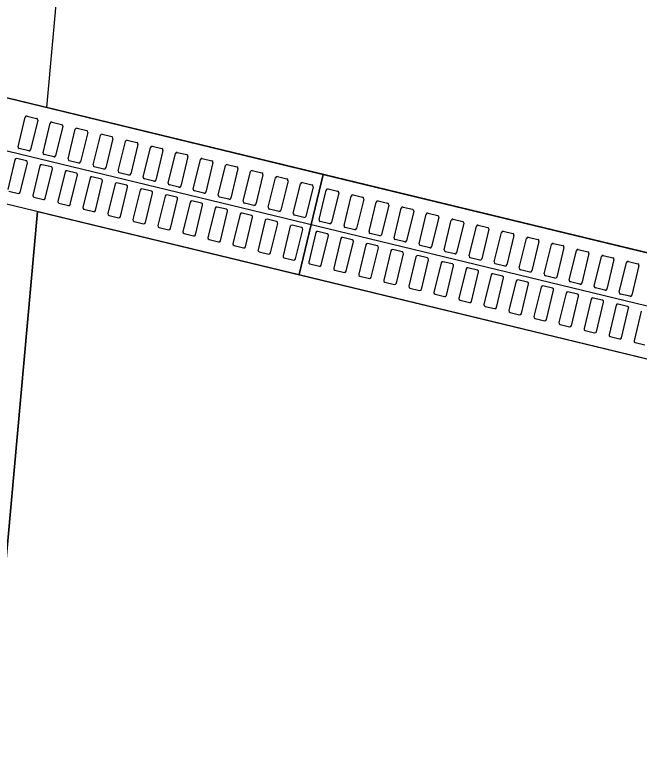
# Model space of a CAD drawing. Extents: x -7483133 to -743907, y -11317770 to -1129777.
# Drawn here: x -747596.42 to -747595.21, y -1131709.113 to -1131707.664 of the extents above; entities that cross this region are included whole.
import ezdxf

# ---------------------------------------------------------------- set-up
doc = ezdxf.new("R2010")
doc.units = 0
for name, color, linetype in [('KOMUNIKACE_UPRAVA', 7, 'Continuous'), ('ODVODNENI', 7, 'Continuous'), ('TRATIVOD', 7, 'Continuous')]:
    doc.layers.add(name, color=color, linetype=linetype)

msp = doc.modelspace()

# ---------------------------------------------------------------- linework, layer by layer
at = {"layer": 'KOMUNIKACE_UPRAVA'}
msp.add_lwpolyline([(-747596.3583, -1131707.8434), (-747596.2796, -1131706.9697), (-747592.3491, -1131707.9208), (-747592.4278, -1131708.7945)], close=True, dxfattribs=at)
msp.add_lwpolyline([(-747596.3764, -1131708.0447), (-747596.8838, -1131713.6747), (-747596.3764, -1131708.0447), (-747592.4459, -1131708.9959), (-747592.9, -1131714.0337), (-747593.0433, -1131715.0249), (-747596.9433, -1131714.6734), (-747596.8838, -1131713.6747)], dxfattribs=at)
at = {"layer": 'ODVODNENI'}
for p, q in [((-747596.794, -1131707.7379), (-747595.8221, -1131707.9731)), ((-747595.8691, -1131708.1675), (-747595.8221, -1131707.9731)), ((-747595.8221, -1131707.9731), (-747595.8691, -1131708.1675)), ((-747595.8221, -1131707.9731), (-747594.8501, -1131708.2083))]:
    msp.add_line(p, q, dxfattribs=at)
for points in [[(-747596.8411, -1131707.9323), (-747595.8691, -1131708.1675), (-747595.8221, -1131707.9731), (-747596.794, -1131707.7379)], [(-747595.8691, -1131708.1675), (-747594.8972, -1131708.4027), (-747594.8501, -1131708.2083), (-747595.8221, -1131707.9731)]]:
    msp.add_lwpolyline(points, close=True, dxfattribs=at)
for points in [[(-747596.4141, -1131707.9194), (-747596.4002, -1131707.862)], [(-747596.3966, -1131707.8598), (-747596.3782, -1131707.8643)], [(-747596.3759, -1131707.8679), (-747596.3898, -1131707.9252)], [(-747596.3481, -1131707.8716), (-747596.3296, -1131707.876)], [(-747596.3656, -1131707.9311), (-747596.3517, -1131707.8738)], [(-747596.3274, -1131707.8796), (-747596.3413, -1131707.937)], [(-747596.317, -1131707.9429), (-747596.3032, -1131707.8855)], [(-747596.2995, -1131707.8833), (-747596.2811, -1131707.8878)], [(-747596.2789, -1131707.8914), (-747596.2928, -1131707.9487)], [(-747596.2685, -1131707.9546), (-747596.2546, -1131707.8973)], [(-747596.251, -1131707.895), (-747596.2326, -1131707.8995)], [(-747596.2304, -1131707.9031), (-747596.2442, -1131707.9605)], [(-747596.22, -1131707.9663), (-747596.2061, -1131707.909)], [(-747596.2025, -1131707.9068), (-747596.184, -1131707.9112)], [(-747596.1818, -1131707.9149), (-747596.1957, -1131707.9722)], [(-747596.3934, -1131707.9274), (-747596.4119, -1131707.923)], [(-747596.1714, -1131707.9781), (-747596.1576, -1131707.9207)], [(-747596.1539, -1131707.9185), (-747596.1355, -1131707.923)], [(-747596.1333, -1131707.9266), (-747596.1472, -1131707.984)], [(-747596.1054, -1131707.9303), (-747596.087, -1131707.9347)], [(-747596.4202, -1131707.9446), (-747596.4341, -1131708.002)], [(-747596.3981, -1131707.9469), (-747596.4166, -1131707.9424)], [(-747596.3449, -1131707.9392), (-747596.3633, -1131707.9347)], [(-747596.1229, -1131707.9898), (-747596.109, -1131707.9325)], [(-747596.0848, -1131707.9384), (-747596.0986, -1131707.9957)], [(-747596.0744, -1131708.0016), (-747596.0605, -1131707.9442)], [(-747596.0569, -1131707.942), (-747596.0384, -1131707.9465)], [(-747596.4098, -1131708.0079), (-747596.3959, -1131707.9505)], [(-747596.3717, -1131707.9564), (-747596.3856, -1131708.0137)], [(-747596.3496, -1131707.9586), (-747596.3681, -1131707.9542)], [(-747596.2964, -1131707.9509), (-747596.3148, -1131707.9465)], [(-747596.2479, -1131707.9627), (-747596.2663, -1131707.9582)], [(-747596.0362, -1131707.9501), (-747596.0501, -1131708.0074)], [(-747596.0258, -1131708.0133), (-747596.012, -1131707.956)], [(-747596.0083, -1131707.9538), (-747595.9899, -1131707.9582)], [(-747596.3613, -1131708.0196), (-747596.3474, -1131707.9623)], [(-747596.3231, -1131707.9681), (-747596.337, -1131708.0255)], [(-747596.3011, -1131707.9704), (-747596.3195, -1131707.9659)], [(-747596.1993, -1131707.9744), (-747596.2178, -1131707.97)], [(-747595.9877, -1131707.9618), (-747596.0016, -1131708.0192)], [(-747595.9773, -1131708.0251), (-747595.9634, -1131707.9677)], [(-747595.9598, -1131707.9655), (-747595.9414, -1131707.97)], [(-747595.9392, -1131707.9736), (-747595.9531, -1131708.0309)], [(-747596.3128, -1131708.0313), (-747596.2989, -1131707.974)], [(-747596.2746, -1131707.9799), (-747596.2885, -1131708.0372)], [(-747596.2526, -1131707.9821), (-747596.271, -1131707.9777)], [(-747596.2642, -1131708.0431), (-747596.2503, -1131707.9857)], [(-747596.1508, -1131707.9862), (-747596.1692, -1131707.9817)], [(-747595.9288, -1131708.0368), (-747595.9149, -1131707.9795)], [(-747595.9113, -1131707.9773), (-747595.8929, -1131707.9817)], [(-747595.8906, -1131707.9853), (-747595.9045, -1131708.0427)], [(-747596.2261, -1131707.9916), (-747596.24, -1131708.049)], [(-747596.204, -1131707.9939), (-747596.2225, -1131707.9894)], [(-747596.2157, -1131708.0548), (-747596.2018, -1131707.9975)], [(-747596.1555, -1131708.0056), (-747596.1739, -1131708.0011)], [(-747596.1023, -1131707.9979), (-747596.1207, -1131707.9935)], [(-747595.8803, -1131708.0486), (-747595.8664, -1131707.9912)], [(-747595.8628, -1131707.989), (-747595.8443, -1131707.9935)], [(-747595.8421, -1131707.9971), (-747595.856, -1131708.0544)], [(-747595.8129, -1131708.0011), (-747595.7945, -1131708.0055)], [(-747596.4319, -1131708.0056), (-747596.4134, -1131708.0101)], [(-747596.3833, -1131708.0173), (-747596.3649, -1131708.0218)], [(-747596.1776, -1131708.0034), (-747596.1914, -1131708.0607)], [(-747596.1672, -1131708.0666), (-747596.1533, -1131708.0092)], [(-747596.129, -1131708.0151), (-747596.1429, -1131708.0724)], [(-747596.107, -1131708.0174), (-747596.1254, -1131708.0129)], [(-747596.0537, -1131708.0097), (-747596.0722, -1131708.0052)], [(-747596.0052, -1131708.0214), (-747596.0236, -1131708.0169)], [(-747595.8304, -1131708.0606), (-747595.8165, -1131708.0033)], [(-747595.7922, -1131708.0091), (-747595.8061, -1131708.0665)], [(-747595.7819, -1131708.0724), (-747595.768, -1131708.015)], [(-747595.7644, -1131708.0128), (-747595.7459, -1131708.0173)], [(-747596.3348, -1131708.0291), (-747596.3164, -1131708.0336)], [(-747596.1186, -1131708.0783), (-747596.1048, -1131708.021)], [(-747596.0805, -1131708.0268), (-747596.0944, -1131708.0842)], [(-747596.0584, -1131708.0291), (-747596.0769, -1131708.0246)], [(-747595.9567, -1131708.0331), (-747595.9751, -1131708.0287)], [(-747595.7437, -1131708.0209), (-747595.7576, -1131708.0782)], [(-747595.7333, -1131708.0841), (-747595.7194, -1131708.0268)], [(-747595.7158, -1131708.0246), (-747595.6974, -1131708.029)], [(-747596.2863, -1131708.0408), (-747596.2678, -1131708.0453)], [(-747596.0701, -1131708.0901), (-747596.0562, -1131708.0327)], [(-747596.032, -1131708.0386), (-747596.0458, -1131708.0959)], [(-747596.0099, -1131708.0408), (-747596.0283, -1131708.0364)], [(-747596.0216, -1131708.1018), (-747596.0077, -1131708.0445)], [(-747595.9081, -1131708.0449), (-747595.9266, -1131708.0404)], [(-747595.6952, -1131708.0326), (-747595.7091, -1131708.09)], [(-747595.6848, -1131708.0959), (-747595.6709, -1131708.0385)], [(-747595.6673, -1131708.0363), (-747595.6489, -1131708.0408)], [(-747595.6466, -1131708.0444), (-747595.6605, -1131708.1017)], [(-747596.2377, -1131708.0526), (-747596.2193, -1131708.057)], [(-747595.9834, -1131708.0503), (-747595.9973, -1131708.1077)], [(-747595.9614, -1131708.0526), (-747595.9798, -1131708.0481)], [(-747595.973, -1131708.1136), (-747595.9592, -1131708.0562)], [(-747595.9128, -1131708.0643), (-747595.9313, -1131708.0599)], [(-747595.8596, -1131708.0566), (-747595.878, -1131708.0522)], [(-747595.6363, -1131708.1076), (-747595.6224, -1131708.0503)], [(-747595.6188, -1131708.048), (-747595.6003, -1131708.0525)], [(-747595.5981, -1131708.0561), (-747595.612, -1131708.1135)], [(-747595.5702, -1131708.0598), (-747595.5518, -1131708.0642)], [(-747596.1892, -1131708.0643), (-747596.1708, -1131708.0688)], [(-747595.9349, -1131708.0621), (-747595.9488, -1131708.1194)], [(-747595.9245, -1131708.1253), (-747595.9106, -1131708.068)], [(-747595.8864, -1131708.0738), (-747595.9003, -1131708.1312)], [(-747595.8643, -1131708.0761), (-747595.8828, -1131708.0716)], [(-747595.8097, -1131708.0687), (-747595.8282, -1131708.0642)], [(-747595.5877, -1131708.1193), (-747595.5739, -1131708.062)], [(-747595.5496, -1131708.0679), (-747595.5635, -1131708.1252)], [(-747595.5392, -1131708.1311), (-747595.5253, -1131708.0737)], [(-747595.5217, -1131708.0715), (-747595.5033, -1131708.076)], [(-747596.1407, -1131708.0761), (-747596.1223, -1131708.0805)], [(-747596.0922, -1131708.0878), (-747596.0737, -1131708.0923)], [(-747595.876, -1131708.137), (-747595.8621, -1131708.0797)], [(-747595.8365, -1131708.0859), (-747595.8504, -1131708.1432)], [(-747595.8144, -1131708.0881), (-747595.8329, -1131708.0837)], [(-747595.7612, -1131708.0804), (-747595.7796, -1131708.076)], [(-747595.7127, -1131708.0922), (-747595.7311, -1131708.0877)], [(-747595.5011, -1131708.0796), (-747595.5149, -1131708.137)], [(-747595.4907, -1131708.1428), (-747595.4768, -1131708.0855)], [(-747595.4732, -1131708.0833), (-747595.4547, -1131708.0877)], [(-747596.0436, -1131708.0996), (-747596.0252, -1131708.104)], [(-747595.8261, -1131708.1491), (-747595.8122, -1131708.0918)], [(-747595.788, -1131708.0976), (-747595.8018, -1131708.155)], [(-747595.7659, -1131708.0999), (-747595.7843, -1131708.0954)], [(-747595.7776, -1131708.1609), (-747595.7637, -1131708.1035)], [(-747595.6641, -1131708.1039), (-747595.6826, -1131708.0995)], [(-747595.4525, -1131708.0914), (-747595.4664, -1131708.1487)], [(-747595.4421, -1131708.1546), (-747595.4283, -1131708.0972)], [(-747595.4246, -1131708.095), (-747595.4062, -1131708.0995)], [(-747595.404, -1131708.1031), (-747595.4179, -1131708.1604)], [(-747595.9951, -1131708.1113), (-747595.9767, -1131708.1158)], [(-747595.7394, -1131708.1094), (-747595.7533, -1131708.1667)], [(-747595.7174, -1131708.1116), (-747595.7358, -1131708.1072)], [(-747595.729, -1131708.1726), (-747595.7152, -1131708.1153)], [(-747595.6156, -1131708.1157), (-747595.6341, -1131708.1112)], [(-747595.3936, -1131708.1663), (-747595.3797, -1131708.109)], [(-747595.3761, -1131708.1068), (-747595.3577, -1131708.1112)], [(-747595.3555, -1131708.1148), (-747595.3693, -1131708.1722)], [(-747595.3276, -1131708.1185), (-747595.3092, -1131708.123)], [(-747595.9466, -1131708.123), (-747595.9281, -1131708.1275)], [(-747595.6909, -1131708.1211), (-747595.7048, -1131708.1785)], [(-747595.6689, -1131708.1234), (-747595.6873, -1131708.1189)], [(-747595.6805, -1131708.1843), (-747595.6666, -1131708.127)], [(-747595.6424, -1131708.1329), (-747595.6563, -1131708.1902)], [(-747595.6203, -1131708.1351), (-747595.6388, -1131708.1307)], [(-747595.5671, -1131708.1274), (-747595.5855, -1131708.123)], [(-747595.3451, -1131708.1781), (-747595.3312, -1131708.1207)], [(-747595.3069, -1131708.1266), (-747595.3208, -1131708.1839)], [(-747595.2966, -1131708.1898), (-747595.2827, -1131708.1325)], [(-747595.2791, -1131708.1303), (-747595.2606, -1131708.1347)], [(-747595.898, -1131708.1348), (-747595.8796, -1131708.1393)], [(-747595.8482, -1131708.1469), (-747595.8297, -1131708.1513)], [(-747595.632, -1131708.1961), (-747595.6181, -1131708.1387)], [(-747595.5938, -1131708.1446), (-747595.6077, -1131708.202)], [(-747595.5718, -1131708.1469), (-747595.5902, -1131708.1424)], [(-747595.5186, -1131708.1392), (-747595.537, -1131708.1347)], [(-747595.47, -1131708.1509), (-747595.4885, -1131708.1465)], [(-747595.2584, -1131708.1383), (-747595.2723, -1131708.1957)], [(-747595.248, -1131708.2016), (-747595.2341, -1131708.1442)], [(-747595.2305, -1131708.142), (-747595.2121, -1131708.1465)], [(-747595.7996, -1131708.1586), (-747595.7812, -1131708.1631)], [(-747595.5835, -1131708.2078), (-747595.5696, -1131708.1505)], [(-747595.5453, -1131708.1564), (-747595.5592, -1131708.2137)], [(-747595.5233, -1131708.1586), (-747595.5417, -1131708.1541)], [(-747595.5349, -1131708.2196), (-747595.5211, -1131708.1622)], [(-747595.4215, -1131708.1627), (-747595.4399, -1131708.1582)], [(-747595.2099, -1131708.1501), (-747595.2238, -1131708.2074)], [(-747595.7511, -1131708.1703), (-747595.7327, -1131708.1748)], [(-747595.4968, -1131708.1681), (-747595.5107, -1131708.2254)], [(-747595.4747, -1131708.1704), (-747595.4932, -1131708.1659)], [(-747595.4864, -1131708.2313), (-747595.4725, -1131708.174)], [(-747595.373, -1131708.1744), (-747595.3914, -1131708.1699)], [(-747595.7026, -1131708.1821), (-747595.6841, -1131708.1866)], [(-747595.4483, -1131708.1798), (-747595.4621, -1131708.2372)], [(-747595.4262, -1131708.1821), (-747595.4446, -1131708.1776)], [(-747595.4379, -1131708.2431), (-747595.424, -1131708.1857)], [(-747595.3777, -1131708.1938), (-747595.3961, -1131708.1894)], [(-747595.3244, -1131708.1861), (-747595.3429, -1131708.1817)], [(-747595.654, -1131708.1938), (-747595.6356, -1131708.1983)], [(-747595.6055, -1131708.2056), (-747595.5871, -1131708.21)], [(-747595.3997, -1131708.1916), (-747595.4136, -1131708.2489)], [(-747595.3893, -1131708.2548), (-747595.3755, -1131708.1975)], [(-747595.3512, -1131708.2033), (-747595.3651, -1131708.2607)], [(-747595.3291, -1131708.2056), (-747595.3476, -1131708.2011)], [(-747595.2759, -1131708.1979), (-747595.2943, -1131708.1934)], [(-747595.2274, -1131708.2096), (-747595.2458, -1131708.2052)], [(-747595.557, -1131708.2173), (-747595.5386, -1131708.2218)], [(-747595.3408, -1131708.2666), (-747595.3269, -1131708.2092)], [(-747595.3027, -1131708.2151), (-747595.3165, -1131708.2724)], [(-747595.2806, -1131708.2173), (-747595.299, -1131708.2129)], [(-747595.5085, -1131708.2291), (-747595.49, -1131708.2335)], [(-747595.2923, -1131708.2783), (-747595.2784, -1131708.221)], [(-747595.2541, -1131708.2268), (-747595.268, -1131708.2842)], [(-747595.2321, -1131708.2291), (-747595.2505, -1131708.2246)], [(-747595.2438, -1131708.29), (-747595.2299, -1131708.2327)], [(-747595.4599, -1131708.2408), (-747595.4415, -1131708.2453)], [(-747595.2056, -1131708.2386), (-747595.2195, -1131708.2959)], [(-747595.4114, -1131708.2526), (-747595.393, -1131708.257)], [(-747595.3629, -1131708.2643), (-747595.3444, -1131708.2688)], [(-747595.3143, -1131708.276), (-747595.2959, -1131708.2805)], [(-747595.2658, -1131708.2878), (-747595.2474, -1131708.2922)], [(-747595.2173, -1131708.2995), (-747595.1988, -1131708.304)]]:
    msp.add_lwpolyline(points, dxfattribs=at)
for centre, start, end in [((-747596.3973, -1131707.8627), 76.3961, 166.3961), ((-747596.3789, -1131707.8672), 346.3961, 76.3961), ((-747596.3488, -1131707.8745), 76.3961, 166.3961), ((-747596.3303, -1131707.8789), 346.3961, 76.3961), ((-747596.3002, -1131707.8862), 76.3961, 166.3961), ((-747596.2818, -1131707.8907), 346.3961, 76.3961), ((-747596.2517, -1131707.898), 76.3961, 166.3961), ((-747596.2333, -1131707.9024), 346.3961, 76.3961), ((-747596.2032, -1131707.9097), 76.3961, 166.3961), ((-747596.1847, -1131707.9142), 346.3961, 76.3961), ((-747596.4112, -1131707.9201), 166.3961, 256.3961), ((-747596.3927, -1131707.9245), 256.3961, 346.3961), ((-747596.1546, -1131707.9214), 76.3961, 166.3961), ((-747596.1362, -1131707.9259), 346.3961, 76.3961), ((-747596.1061, -1131707.9332), 76.3961, 166.3961), ((-747596.4173, -1131707.9453), 76.3961, 166.3961), ((-747596.3626, -1131707.9318), 166.3961, 256.3961), ((-747596.3442, -1131707.9363), 256.3961, 346.3961), ((-747596.3141, -1131707.9436), 166.3961, 256.3961), ((-747596.0877, -1131707.9377), 346.3961, 76.3961), ((-747596.0576, -1131707.9449), 76.3961, 166.3961), ((-747596.3989, -1131707.9498), 346.3961, 76.3961), ((-747596.3688, -1131707.9571), 76.3961, 166.3961), ((-747596.3503, -1131707.9615), 346.3961, 76.3961), ((-747596.2957, -1131707.948), 256.3961, 346.3961), ((-747596.2656, -1131707.9553), 166.3961, 256.3961), ((-747596.0392, -1131707.9494), 346.3961, 76.3961), ((-747596.0091, -1131707.9567), 76.3961, 166.3961), ((-747595.9906, -1131707.9611), 346.3961, 76.3961), ((-747596.3202, -1131707.9688), 76.3961, 166.3961), ((-747596.3018, -1131707.9733), 346.3961, 76.3961), ((-747596.2471, -1131707.9598), 256.3961, 346.3961), ((-747596.2171, -1131707.967), 166.3961, 256.3961), ((-747596.1986, -1131707.9715), 256.3961, 346.3961), ((-747595.9605, -1131707.9684), 76.3961, 166.3961), ((-747595.9421, -1131707.9729), 346.3961, 76.3961), ((-747596.2717, -1131707.9806), 76.3961, 166.3961), ((-747596.2533, -1131707.985), 346.3961, 76.3961), ((-747596.1685, -1131707.9788), 166.3961, 256.3961), ((-747596.1501, -1131707.9833), 256.3961, 346.3961), ((-747595.912, -1131707.9802), 76.3961, 166.3961), ((-747595.8936, -1131707.9846), 346.3961, 76.3961), ((-747596.2232, -1131707.9923), 76.3961, 166.3961), ((-747596.2047, -1131707.9968), 346.3961, 76.3961), ((-747596.1746, -1131708.0041), 76.3961, 166.3961), ((-747596.12, -1131707.9905), 166.3961, 256.3961), ((-747596.1016, -1131707.995), 256.3961, 346.3961), ((-747596.0715, -1131708.0023), 166.3961, 256.3961), ((-747595.8635, -1131707.9919), 76.3961, 166.3961), ((-747595.845, -1131707.9964), 346.3961, 76.3961), ((-747595.8136, -1131708.004), 76.3961, 166.3961), ((-747596.4127, -1131708.0071), 256.3961, 346.3961), ((-747596.3826, -1131708.0144), 166.3961, 256.3961), ((-747596.1562, -1131708.0085), 346.3961, 76.3961), ((-747596.1261, -1131708.0158), 76.3961, 166.3961), ((-747596.1077, -1131708.0203), 346.3961, 76.3961), ((-747596.053, -1131708.0067), 256.3961, 346.3961), ((-747596.0229, -1131708.014), 166.3961, 256.3961), ((-747595.7952, -1131708.0084), 346.3961, 76.3961), ((-747595.7651, -1131708.0157), 76.3961, 166.3961), ((-747595.7466, -1131708.0202), 346.3961, 76.3961), ((-747596.3642, -1131708.0189), 256.3961, 346.3961), ((-747596.3341, -1131708.0262), 166.3961, 256.3961), ((-747596.3157, -1131708.0306), 256.3961, 346.3961), ((-747596.0776, -1131708.0276), 76.3961, 166.3961), ((-747596.0591, -1131708.032), 346.3961, 76.3961), ((-747596.0045, -1131708.0185), 256.3961, 346.3961), ((-747595.9744, -1131708.0258), 166.3961, 256.3961), ((-747595.956, -1131708.0302), 256.3961, 346.3961), ((-747595.7165, -1131708.0275), 76.3961, 166.3961), ((-747595.6981, -1131708.0319), 346.3961, 76.3961), ((-747596.2856, -1131708.0379), 166.3961, 256.3961), ((-747596.2671, -1131708.0424), 256.3961, 346.3961), ((-747596.029, -1131708.0393), 76.3961, 166.3961), ((-747596.0106, -1131708.0438), 346.3961, 76.3961), ((-747595.9259, -1131708.0375), 166.3961, 256.3961), ((-747595.9074, -1131708.042), 256.3961, 346.3961), ((-747595.668, -1131708.0392), 76.3961, 166.3961), ((-747595.6496, -1131708.0437), 346.3961, 76.3961), ((-747596.237, -1131708.0497), 166.3961, 256.3961), ((-747596.2186, -1131708.0541), 256.3961, 346.3961), ((-747596.1885, -1131708.0614), 166.3961, 256.3961), ((-747595.9805, -1131708.051), 76.3961, 166.3961), ((-747595.9621, -1131708.0555), 346.3961, 76.3961), ((-747595.932, -1131708.0628), 76.3961, 166.3961), ((-747595.8773, -1131708.0493), 166.3961, 256.3961), ((-747595.8589, -1131708.0537), 256.3961, 346.3961), ((-747595.8275, -1131708.0613), 166.3961, 256.3961), ((-747595.6195, -1131708.051), 76.3961, 166.3961), ((-747595.601, -1131708.0554), 346.3961, 76.3961), ((-747595.5709, -1131708.0627), 76.3961, 166.3961), ((-747596.1701, -1131708.0659), 256.3961, 346.3961), ((-747596.14, -1131708.0732), 166.3961, 256.3961), ((-747595.9136, -1131708.0672), 346.3961, 76.3961), ((-747595.8835, -1131708.0745), 76.3961, 166.3961), ((-747595.809, -1131708.0658), 256.3961, 346.3961), ((-747595.7789, -1131708.0731), 166.3961, 256.3961), ((-747595.5525, -1131708.0672), 346.3961, 76.3961), ((-747595.5224, -1131708.0744), 76.3961, 166.3961), ((-747596.1216, -1131708.0776), 256.3961, 346.3961), ((-747596.0915, -1131708.0849), 166.3961, 256.3961), ((-747595.865, -1131708.079), 346.3961, 76.3961), ((-747595.8336, -1131708.0866), 76.3961, 166.3961), ((-747595.8151, -1131708.0911), 346.3961, 76.3961), ((-747595.7605, -1131708.0775), 256.3961, 346.3961), ((-747595.7304, -1131708.0848), 166.3961, 256.3961), ((-747595.504, -1131708.0789), 346.3961, 76.3961), ((-747595.4739, -1131708.0862), 76.3961, 166.3961), ((-747595.4554, -1131708.0907), 346.3961, 76.3961), ((-747596.073, -1131708.0894), 256.3961, 346.3961), ((-747596.0429, -1131708.0966), 166.3961, 256.3961), ((-747596.0245, -1131708.1011), 256.3961, 346.3961), ((-747595.7851, -1131708.0983), 76.3961, 166.3961), ((-747595.7666, -1131708.1028), 346.3961, 76.3961), ((-747595.712, -1131708.0893), 256.3961, 346.3961), ((-747595.6819, -1131708.0966), 166.3961, 256.3961), ((-747595.6634, -1131708.101), 256.3961, 346.3961), ((-747595.4253, -1131708.0979), 76.3961, 166.3961), ((-747595.4069, -1131708.1024), 346.3961, 76.3961), ((-747595.9944, -1131708.1084), 166.3961, 256.3961), ((-747595.976, -1131708.1128), 256.3961, 346.3961), ((-747595.7365, -1131708.1101), 76.3961, 166.3961), ((-747595.7181, -1131708.1145), 346.3961, 76.3961), ((-747595.688, -1131708.1218), 76.3961, 166.3961), ((-747595.6333, -1131708.1083), 166.3961, 256.3961), ((-747595.6149, -1131708.1128), 256.3961, 346.3961), ((-747595.3768, -1131708.1097), 76.3961, 166.3961), ((-747595.3584, -1131708.1141), 346.3961, 76.3961), ((-747595.3283, -1131708.1214), 76.3961, 166.3961), ((-747595.9459, -1131708.1201), 166.3961, 256.3961), ((-747595.9274, -1131708.1246), 256.3961, 346.3961), ((-747595.8973, -1131708.1319), 166.3961, 256.3961), ((-747595.6696, -1131708.1263), 346.3961, 76.3961), ((-747595.6395, -1131708.1336), 76.3961, 166.3961), ((-747595.5848, -1131708.12), 166.3961, 256.3961), ((-747595.5664, -1131708.1245), 256.3961, 346.3961), ((-747595.5363, -1131708.1318), 166.3961, 256.3961), ((-747595.3099, -1131708.1259), 346.3961, 76.3961), ((-747595.2798, -1131708.1332), 76.3961, 166.3961), ((-747595.8789, -1131708.1363), 256.3961, 346.3961), ((-747595.8475, -1131708.1439), 166.3961, 256.3961), ((-747595.621, -1131708.138), 346.3961, 76.3961), ((-747595.5909, -1131708.1453), 76.3961, 166.3961), ((-747595.5725, -1131708.1498), 346.3961, 76.3961), ((-747595.5179, -1131708.1363), 256.3961, 346.3961), ((-747595.4878, -1131708.1435), 166.3961, 256.3961), ((-747595.2613, -1131708.1376), 346.3961, 76.3961), ((-747595.2312, -1131708.1449), 76.3961, 166.3961), ((-747595.2128, -1131708.1494), 346.3961, 76.3961), ((-747595.829, -1131708.1484), 256.3961, 346.3961), ((-747595.7989, -1131708.1557), 166.3961, 256.3961), ((-747595.7805, -1131708.1601), 256.3961, 346.3961), ((-747595.5424, -1131708.1571), 76.3961, 166.3961), ((-747595.524, -1131708.1615), 346.3961, 76.3961), ((-747595.4693, -1131708.148), 256.3961, 346.3961), ((-747595.4392, -1131708.1553), 166.3961, 256.3961), ((-747595.4208, -1131708.1597), 256.3961, 346.3961), ((-747595.7504, -1131708.1674), 166.3961, 256.3961), ((-747595.732, -1131708.1719), 256.3961, 346.3961), ((-747595.4939, -1131708.1688), 76.3961, 166.3961), ((-747595.4754, -1131708.1733), 346.3961, 76.3961), ((-747595.3907, -1131708.167), 166.3961, 256.3961), ((-747595.3723, -1131708.1715), 256.3961, 346.3961), ((-747595.7019, -1131708.1792), 166.3961, 256.3961), ((-747595.6834, -1131708.1836), 256.3961, 346.3961), ((-747595.6533, -1131708.1909), 166.3961, 256.3961), ((-747595.4453, -1131708.1806), 76.3961, 166.3961), ((-747595.4269, -1131708.185), 346.3961, 76.3961), ((-747595.3968, -1131708.1923), 76.3961, 166.3961), ((-747595.3422, -1131708.1788), 166.3961, 256.3961), ((-747595.3237, -1131708.1832), 256.3961, 346.3961), ((-747595.2936, -1131708.1905), 166.3961, 256.3961), ((-747595.6349, -1131708.1954), 256.3961, 346.3961), ((-747595.6048, -1131708.2027), 166.3961, 256.3961), ((-747595.3784, -1131708.1968), 346.3961, 76.3961), ((-747595.3483, -1131708.204), 76.3961, 166.3961), ((-747595.3298, -1131708.2085), 346.3961, 76.3961), ((-747595.2752, -1131708.195), 256.3961, 346.3961), ((-747595.2451, -1131708.2023), 166.3961, 256.3961), ((-747595.5864, -1131708.2071), 256.3961, 346.3961), ((-747595.5563, -1131708.2144), 166.3961, 256.3961), ((-747595.5378, -1131708.2189), 256.3961, 346.3961), ((-747595.2998, -1131708.2158), 76.3961, 166.3961), ((-747595.2813, -1131708.2202), 346.3961, 76.3961), ((-747595.2267, -1131708.2067), 256.3961, 346.3961), ((-747595.5077, -1131708.2262), 166.3961, 256.3961), ((-747595.4893, -1131708.2306), 256.3961, 346.3961), ((-747595.2512, -1131708.2275), 76.3961, 166.3961), ((-747595.2328, -1131708.232), 346.3961, 76.3961), ((-747595.4592, -1131708.2379), 166.3961, 256.3961), ((-747595.4408, -1131708.2424), 256.3961, 346.3961), ((-747595.4107, -1131708.2496), 166.3961, 256.3961), ((-747595.3923, -1131708.2541), 256.3961, 346.3961), ((-747595.3622, -1131708.2614), 166.3961, 256.3961), ((-747595.3437, -1131708.2658), 256.3961, 346.3961), ((-747595.3136, -1131708.2731), 166.3961, 256.3961), ((-747595.2952, -1131708.2776), 256.3961, 346.3961), ((-747595.2651, -1131708.2849), 166.3961, 256.3961), ((-747595.2467, -1131708.2893), 256.3961, 346.3961), ((-747595.2166, -1131708.2966), 166.3961, 256.3961)]:
    msp.add_arc(centre, 0.003, start, end, dxfattribs=at)
at = {"layer": 'TRATIVOD'}
msp.add_lwpolyline([(-747602.1242, -1131706.5509), (-747591.4718, -1131709.1288), (-747579.5751, -1131712.0077), (-747571.7849, -1131715.2875)], dxfattribs=at)

doc.saveas('drawing.dxf')
